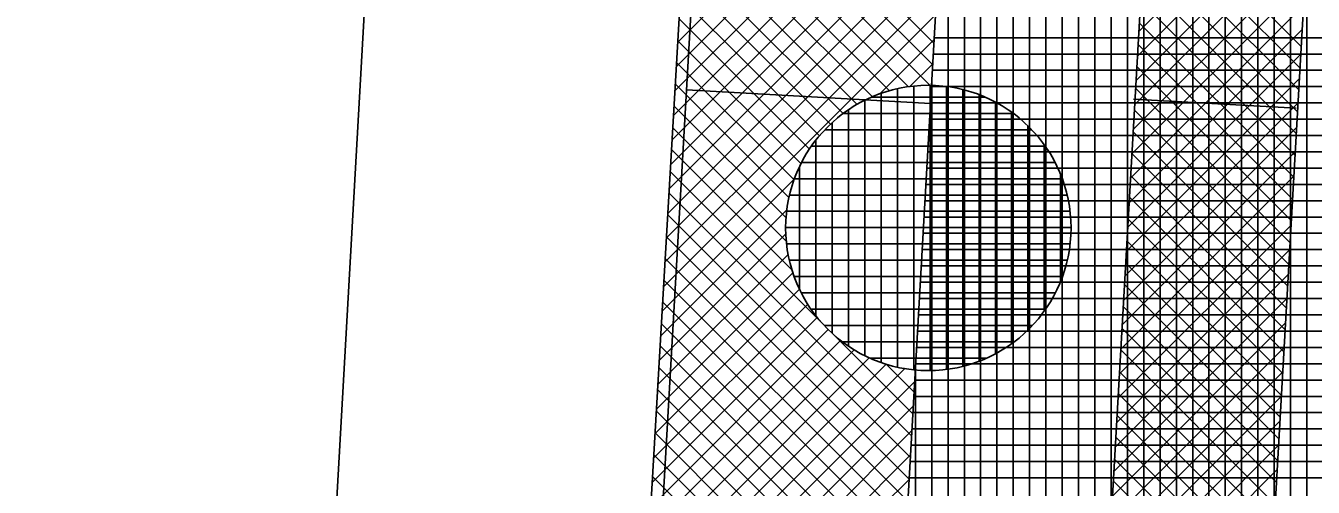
# Model space of a CAD drawing. Extents: x -565346 to -564154, y -1097386 to -1095620.
# Drawn here: x -564285.9 to -564270.11, y -1096811.11 to -1096805.44 of the extents above; entities that cross this region are included whole.
import ezdxf

# ---------------------------------------------------------------- set-up
doc = ezdxf.new("R2010")
doc.units = 0
for name, color, linetype in [('Vrstva 1', 7, 'Continuous'), ('Vrstva 41', 7, 'Continuous'), ('Vrstva 42', 7, 'Continuous'), ('Vrstva 43', 7, 'Continuous'), ('Vrstva 44', 7, 'Continuous')]:
    doc.layers.add(name, color=color, linetype=linetype)

msp = doc.modelspace()

# ---------------------------------------------------------------- linework, layer by layer
at = {"layer": 'Vrstva 1'}
for p, q in [((-564285.9, -1096948.97), (-564275.31, -1096762.41)), ((-564281.32, -1096797.75), (-564285.41, -1096869.77))]:
    msp.add_line(p, q, dxfattribs=at)
at = {"layer": 'Vrstva 41'}
msp.add_line((-564274.806, -1096806.399), (-564277.797, -1096806.229), dxfattribs=at)
msp.add_lwpolyline([(-564270.26, -1096726.329), (-564273.28, -1096725.96), (-564283.74, -1096906.22), (-564280.461, -1096906.04), (-564278.386, -1096869.47)], close=True, dxfattribs=at)
at = {"layer": 'Vrstva 42'}
for p, q in [((-564277.732, -1096802.686), (-564274.763, -1096805.655)), ((-564277.748, -1096802.953), (-564274.778, -1096805.922)), ((-564277.763, -1096803.221), (-564274.808, -1096806.175)), ((-564277.779, -1096803.488), (-564275.074, -1096806.193)), ((-564270.127, -1096803.392), (-564272.251, -1096805.515)), ((-564270.144, -1096803.692), (-564272.268, -1096805.815)), ((-564277.794, -1096803.755), (-564275.308, -1096806.242)), ((-564272.153, -1096803.8), (-564270.258, -1096805.696)), ((-564276.161, -1096803.899), (-564277.904, -1096805.643)), ((-564270.161, -1096803.991), (-564272.285, -1096806.115)), ((-564276.056, -1096804.078), (-564277.921, -1096805.943)), ((-564277.81, -1096804.023), (-564275.518, -1096806.314)), ((-564272.169, -1096804.068), (-564270.273, -1096805.963)), ((-564275.934, -1096804.238), (-564277.939, -1096806.243)), ((-564277.825, -1096804.29), (-564275.708, -1096806.407)), ((-564270.178, -1096804.291), (-564272.302, -1096806.415)), ((-564275.796, -1096804.383), (-564277.956, -1096806.543)), ((-564272.184, -1096804.336), (-564270.289, -1096806.231)), ((-564275.471, -1096804.624), (-564277.991, -1096807.144)), ((-564275.642, -1096804.512), (-564277.973, -1096806.844)), ((-564277.841, -1096804.557), (-564275.878, -1096806.52)), ((-564270.195, -1096804.591), (-564272.319, -1096806.715)), ((-564272.199, -1096804.603), (-564270.304, -1096806.499)), ((-564275.07, -1096804.788), (-564278.026, -1096807.745)), ((-564275.281, -1096804.716), (-564278.008, -1096807.444)), ((-564274.829, -1096804.831), (-564278.043, -1096808.045)), ((-564277.856, -1096804.825), (-564276.031, -1096806.65)), ((-564270.212, -1096804.891), (-564272.336, -1096807.015)), ((-564272.214, -1096804.871), (-564270.319, -1096806.766)), ((-564274.727, -1096805.011), (-564278.061, -1096808.345)), ((-564277.872, -1096805.092), (-564276.168, -1096806.795)), ((-564270.229, -1096805.191), (-564272.353, -1096807.314)), ((-564272.229, -1096805.139), (-564270.334, -1096807.034)), ((-564274.744, -1096805.311), (-564278.078, -1096808.645)), ((-564277.887, -1096805.359), (-564276.29, -1096806.957)), ((-564272.245, -1096805.406), (-564270.349, -1096807.302)), ((-564270.246, -1096805.491), (-564272.37, -1096807.614)), ((-564277.903, -1096805.627), (-564276.394, -1096807.135)), ((-564274.761, -1096805.611), (-564275.431, -1096806.281)), ((-564272.26, -1096805.674), (-564270.364, -1096807.569)), ((-564277.918, -1096805.894), (-564276.479, -1096807.333)), ((-564270.263, -1096805.791), (-564272.387, -1096807.914)), ((-564274.778, -1096805.911), (-564275.057, -1096806.19)), ((-564272.275, -1096805.942), (-564270.38, -1096807.837)), ((-564277.934, -1096806.161), (-564276.544, -1096807.551)), ((-564270.281, -1096806.09), (-564272.404, -1096808.214)), ((-564272.29, -1096806.209), (-564270.395, -1096808.105)), ((-564272.316, -1096806.342), (-564270.319, -1096806.455)), ((-564277.949, -1096806.429), (-564276.577, -1096807.801)), ((-564270.298, -1096806.39), (-564272.421, -1096808.514)), ((-564272.305, -1096806.477), (-564270.41, -1096808.372)), ((-564277.965, -1096806.696), (-564276.575, -1096808.086)), ((-564270.315, -1096806.69), (-564272.438, -1096808.814)), ((-564272.321, -1096806.745), (-564270.425, -1096808.64)), ((-564277.98, -1096806.963), (-564276.505, -1096808.438)), ((-564270.332, -1096806.99), (-564272.455, -1096809.114)), ((-564272.336, -1096807.012), (-564270.44, -1096808.908)), ((-564276.477, -1096807.327), (-564278.095, -1096808.946)), ((-564277.996, -1096807.231), (-564276.145, -1096809.081)), ((-564270.349, -1096807.29), (-564272.472, -1096809.413)), ((-564272.351, -1096807.28), (-564270.456, -1096809.175)), ((-564278.011, -1096807.498), (-564275.037, -1096810.473)), ((-564270.366, -1096807.59), (-564272.489, -1096809.713)), ((-564272.366, -1096807.548), (-564270.471, -1096809.443)), ((-564276.568, -1096807.701), (-564278.113, -1096809.246)), ((-564278.027, -1096807.765), (-564275.052, -1096810.74)), ((-564270.383, -1096807.89), (-564272.506, -1096810.013)), ((-564272.381, -1096807.815), (-564270.486, -1096809.711)), ((-564276.58, -1096807.996), (-564278.13, -1096809.546)), ((-564278.042, -1096808.033), (-564275.067, -1096811.008)), ((-564272.397, -1096808.083), (-564270.501, -1096809.978)), ((-564276.552, -1096808.251), (-564278.148, -1096809.846)), ((-564270.4, -1096808.19), (-564272.523, -1096810.313)), ((-564278.058, -1096808.3), (-564275.082, -1096811.275)), ((-564272.412, -1096808.35), (-564270.516, -1096810.246)), ((-564276.494, -1096808.476), (-564278.165, -1096810.147)), ((-564278.073, -1096808.567), (-564275.317, -1096811.323)), ((-564270.417, -1096808.489), (-564272.54, -1096810.613)), ((-564276.412, -1096808.677), (-564278.183, -1096810.447)), ((-564272.427, -1096808.618), (-564270.532, -1096810.513)), ((-564276.311, -1096808.859), (-564278.2, -1096810.747)), ((-564278.089, -1096808.834), (-564275.551, -1096811.373)), ((-564270.434, -1096808.789), (-564272.557, -1096810.913)), ((-564272.442, -1096808.886), (-564270.547, -1096810.781)), ((-564276.193, -1096809.023), (-564278.217, -1096811.047)), ((-564276.058, -1096809.171), (-564278.235, -1096811.348)), ((-564278.104, -1096809.102), (-564275.761, -1096811.445)), ((-564270.451, -1096809.089), (-564272.574, -1096811.213)), ((-564272.457, -1096809.153), (-564270.562, -1096811.049)), ((-564275.908, -1096809.303), (-564278.252, -1096811.648)), ((-564278.12, -1096809.369), (-564275.95, -1096811.539)), ((-564275.991, -1096809.235), (-564275.022, -1096810.205)), ((-564275.556, -1096809.518), (-564278.287, -1096812.249)), ((-564275.741, -1096809.419), (-564278.27, -1096811.948)), ((-564270.468, -1096809.389), (-564272.591, -1096811.512)), ((-564272.473, -1096809.421), (-564270.577, -1096811.316)), ((-564275.117, -1096809.644), (-564278.322, -1096812.849)), ((-564275.35, -1096809.595), (-564278.305, -1096812.549)), ((-564278.136, -1096809.636), (-564276.12, -1096811.652)), ((-564275.348, -1096809.595), (-564275.006, -1096809.937)), ((-564275.005, -1096809.656), (-564274.991, -1096809.67)), ((-564270.485, -1096809.689), (-564272.608, -1096811.812)), ((-564272.488, -1096809.689), (-564270.592, -1096811.584)), ((-564274.999, -1096809.809), (-564278.339, -1096813.149)), ((-564278.151, -1096809.904), (-564276.273, -1096811.782)), ((-564270.502, -1096809.989), (-564272.625, -1096812.112)), ((-564272.503, -1096809.956), (-564270.608, -1096811.852)), ((-564275.016, -1096810.109), (-564278.357, -1096813.45)), ((-564278.167, -1096810.171), (-564276.41, -1096811.927)), ((-564270.519, -1096810.289), (-564272.642, -1096812.412)), ((-564272.518, -1096810.224), (-564270.623, -1096812.119)), ((-564275.033, -1096810.409), (-564278.374, -1096813.75)), ((-564278.182, -1096810.438), (-564276.532, -1096812.089)), ((-564270.536, -1096810.588), (-564272.659, -1096812.712)), ((-564272.533, -1096810.492), (-564270.638, -1096812.387)), ((-564278.198, -1096810.706), (-564276.635, -1096812.268)), ((-564275.05, -1096810.709), (-564275.807, -1096811.466)), ((-564272.548, -1096810.759), (-564270.653, -1096812.655)), ((-564270.553, -1096810.888), (-564272.676, -1096813.012)), ((-564278.213, -1096810.973), (-564276.72, -1096812.466)), ((-564275.067, -1096811.009), (-564275.394, -1096811.335)), ((-564272.564, -1096811.027), (-564270.668, -1096812.922))]:
    msp.add_line(p, q, dxfattribs=at)
msp.add_lwpolyline([(-564265.767, -1096726.584), (-564267.764, -1096726.471), (-564277.965, -1096906.182), (-564275.968, -1096906.295), (-564273.893, -1096869.725)], close=True, dxfattribs=at)
at = {"layer": 'Vrstva 43'}
for p, q in [((-564270.19, -1096848.618), (-564270.19, -1096706.294)), ((-564270.39, -1096852.141), (-564270.39, -1096728.619)), ((-564270.59, -1096855.665), (-564270.59, -1096732.142)), ((-564270.79, -1096859.188), (-564270.79, -1096735.665)), ((-564270.99, -1096862.712), (-564270.99, -1096739.188)), ((-564271.19, -1096866.235), (-564271.19, -1096742.711)), ((-564271.39, -1096869.758), (-564271.39, -1096746.234)), ((-564271.59, -1096873.282), (-564271.59, -1096749.757)), ((-564271.79, -1096876.805), (-564271.79, -1096753.28)), ((-564271.99, -1096880.329), (-564271.99, -1096756.803)), ((-564272.19, -1096883.852), (-564272.19, -1096760.326)), ((-564272.39, -1096887.375), (-564272.39, -1096763.849)), ((-564272.59, -1096890.899), (-564272.59, -1096767.372)), ((-564272.79, -1096894.422), (-564272.79, -1096770.895)), ((-564272.99, -1096897.946), (-564272.99, -1096774.418)), ((-564273.19, -1096901.469), (-564273.19, -1096777.942)), ((-564273.39, -1096904.992), (-564273.39, -1096781.465)), ((-564273.59, -1096931.471), (-564273.59, -1096784.988)), ((-564273.79, -1096931.459), (-564273.79, -1096788.511)), ((-564273.99, -1096931.448), (-564273.99, -1096792.034)), ((-564274.19, -1096931.437), (-564274.19, -1096795.557)), ((-564274.39, -1096931.425), (-564274.39, -1096799.08)), ((-564274.59, -1096931.414), (-564274.59, -1096802.603)), ((-564274.76, -1096805.59), (-564267.748, -1096805.59)), ((-564274.771, -1096805.79), (-564267.759, -1096805.79)), ((-564274.782, -1096805.99), (-564267.77, -1096805.99)), ((-564274.794, -1096806.19), (-564267.782, -1096806.19)), ((-564274.79, -1096931.403), (-564274.79, -1096806.126)), ((-564274.805, -1096806.39), (-564267.793, -1096806.39)), ((-564274.816, -1096806.59), (-564267.804, -1096806.59)), ((-564274.828, -1096806.79), (-564267.816, -1096806.79)), ((-564274.839, -1096806.99), (-564267.827, -1096806.99)), ((-564274.85, -1096807.19), (-564267.838, -1096807.19)), ((-564274.862, -1096807.39), (-564267.85, -1096807.39)), ((-564274.873, -1096807.59), (-564267.861, -1096807.59)), ((-564274.884, -1096807.79), (-564267.872, -1096807.79)), ((-564274.896, -1096807.99), (-564267.884, -1096807.99)), ((-564274.907, -1096808.19), (-564267.895, -1096808.19)), ((-564274.919, -1096808.39), (-564267.907, -1096808.39)), ((-564274.93, -1096808.59), (-564267.918, -1096808.59)), ((-564274.941, -1096808.79), (-564267.929, -1096808.79)), ((-564274.953, -1096808.99), (-564267.941, -1096808.99)), ((-564274.964, -1096809.19), (-564267.952, -1096809.19)), ((-564274.975, -1096809.39), (-564267.963, -1096809.39)), ((-564274.99, -1096933.194), (-564274.99, -1096809.649)), ((-564274.987, -1096809.59), (-564267.975, -1096809.59)), ((-564274.998, -1096809.79), (-564267.986, -1096809.79)), ((-564275.009, -1096809.99), (-564267.997, -1096809.99)), ((-564275.021, -1096810.19), (-564268.009, -1096810.19)), ((-564275.032, -1096810.39), (-564268.02, -1096810.39)), ((-564275.043, -1096810.59), (-564268.031, -1096810.59)), ((-564275.055, -1096810.79), (-564268.043, -1096810.79)), ((-564275.066, -1096810.99), (-564268.054, -1096810.99))]:
    msp.add_line(p, q, dxfattribs=at)
msp.add_lwpolyline([(-564272.07, -1096706.16), (-564273.28, -1096725.96), (-564270.26, -1096726.329), (-564278.386, -1096869.47), (-564280.461, -1096906.04), (-564283.37, -1096906.18), (-564284.87, -1096930.83)], dxfattribs=at)
at = {"layer": 'Vrstva 44'}
for p, q in [((-564275.21, -1096806.218), (-564275.21, -1096809.633)), ((-564275.01, -1096806.185), (-564275.01, -1096809.664)), ((-564274.81, -1096806.174), (-564274.81, -1096809.672)), ((-564274.61, -1096806.189), (-564274.61, -1096809.658)), ((-564275.61, -1096806.357), (-564275.61, -1096809.49)), ((-564275.526, -1096806.32), (-564274.134, -1096806.32)), ((-564275.41, -1096806.274), (-564275.41, -1096809.574)), ((-564274.41, -1096806.228), (-564274.41, -1096809.621)), ((-564274.21, -1096806.29), (-564274.21, -1096809.559)), ((-564274.01, -1096806.379), (-564274.01, -1096809.467)), ((-564275.874, -1096806.52), (-564273.79, -1096806.52)), ((-564275.81, -1096806.475), (-564275.81, -1096809.373)), ((-564273.81, -1096806.506), (-564273.81, -1096809.344)), ((-564276.01, -1096806.632), (-564276.01, -1096809.216)), ((-564273.61, -1096806.672), (-564273.61, -1096809.175)), ((-564276.21, -1096806.849), (-564276.21, -1096808.999)), ((-564276.099, -1096806.72), (-564273.564, -1096806.72)), ((-564276.263, -1096806.92), (-564273.399, -1096806.92)), ((-564273.41, -1096806.906), (-564273.41, -1096808.942)), ((-564276.41, -1096807.17), (-564276.41, -1096808.677)), ((-564276.384, -1096807.12), (-564273.279, -1096807.12)), ((-564276.473, -1096807.32), (-564273.191, -1096807.32)), ((-564273.21, -1096807.27), (-564273.21, -1096808.578)), ((-564276.533, -1096807.52), (-564273.13, -1096807.52)), ((-564276.568, -1096807.72), (-564273.094, -1096807.72)), ((-564276.58, -1096807.92), (-564273.083, -1096807.92)), ((-564276.569, -1096808.12), (-564273.095, -1096808.12)), ((-564276.536, -1096808.32), (-564273.129, -1096808.32)), ((-564276.476, -1096808.52), (-564273.187, -1096808.52)), ((-564276.388, -1096808.72), (-564273.275, -1096808.72)), ((-564276.27, -1096808.92), (-564273.395, -1096808.92)), ((-564276.106, -1096809.12), (-564273.555, -1096809.12)), ((-564275.885, -1096809.32), (-564273.777, -1096809.32)), ((-564275.545, -1096809.52), (-564274.118, -1096809.52))]:
    msp.add_line(p, q, dxfattribs=at)
msp.add_circle((-564274.832, -1096807.924), 1.75, dxfattribs=at)

doc.saveas('drawing.dxf')
